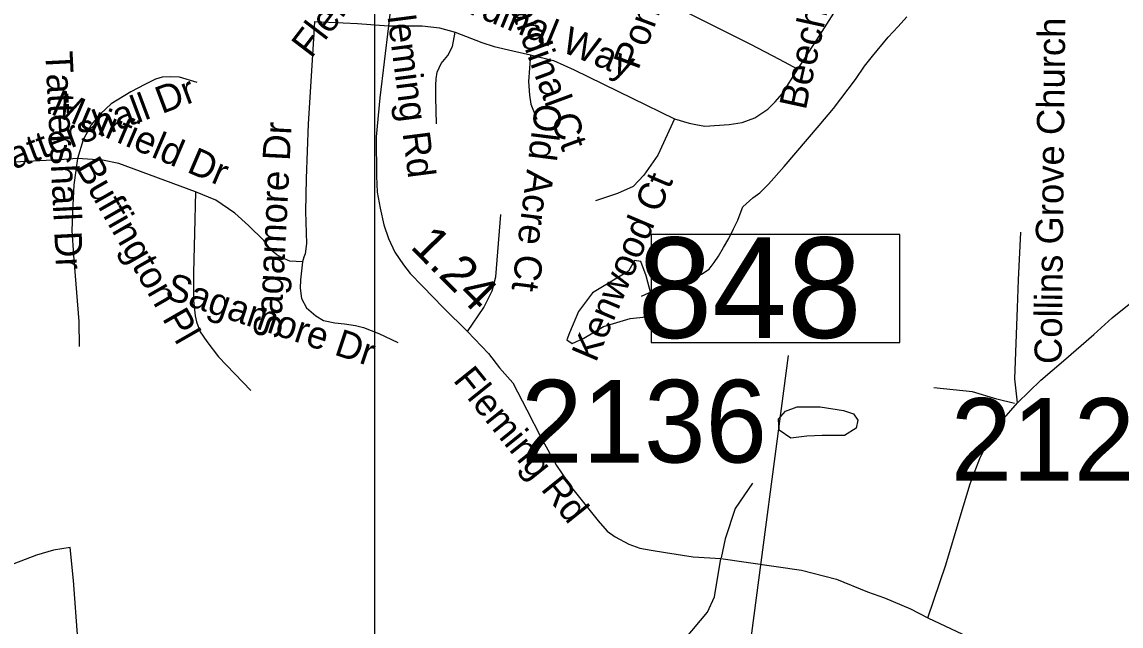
# Model space of a CAD drawing. Extents: x 1662474 to 1856135, y 779280 to 917889.
# Drawn here: x 1729808 to 1733635, y 865802 to 867907 of the extents above; entities that cross this region are included whole.
import ezdxf

# ---------------------------------------------------------------- set-up
doc = ezdxf.new("R2010")
doc.units = 0
for name, color, linetype in [('Cogo Default Point CELL', 7, 'Continuous'), ('Exist Hydrographic Misc Water Feature', 7, 'Continuous'), ('Exist Hydrographic Pond Under 1500 Sq Ft', 7, 'Continuous'), ('Exist Road Non-System Type 51', 7, 'Continuous'), ('Exist Road Non-System Type 51 Label', 7, 'Continuous'), ('Exist Road Primary Interstate Structure Standard Bridge Number Label', 7, 'Continuous'), ('Exist Road Secondary Structure Standard Bridge Number Label', 7, 'Continuous'), ('Exist Road Secondary Type 51 Attributed', 7, 'Continuous'), ('Map Preparation Inset Cut Line', 7, 'Continuous'), ('Prop DGN Element Guardrail', 7, 'Continuous')]:
    doc.layers.add(name, color=color, linetype=linetype)

msp = doc.modelspace()

# ---------------------------------------------------------------- linework, layer by layer
at = {"layer": 'Exist Hydrographic Misc Water Feature'}
msp.add_lwpolyline([(1731965.2, 866952), (1732003.4, 866969.6), (1732039.5, 866981.3), (1732063.7, 866989.1), (1732093.8, 866994.9), (1732117.8, 867002.7), (1732143.8, 867012.4), (1732174, 867028.1), (1732200.2, 867045.8), (1732218.5, 867069.7), (1732232.6, 867091.5), (1732250.9, 867121.4), (1732269.3, 867153.3), (1732285.7, 867187.1), (1732299.9, 867216.9), (1732308.1, 867238.9), (1732318.3, 867262.9), (1732352.6, 867294.5), (1732376.8, 867312.3), (1732407.1, 867342), (1732461.7, 867403.5), (1732583.3, 867546.5), (1732633.7, 867605.9), (1732710.6, 867707.3), (1732741.2, 867752.9), (1732769.5, 867788.7), (1732824, 867854.2), (1732858.5, 867892), (1732888.8, 867925.6)], dxfattribs=at)
at = {"layer": 'Exist Hydrographic Pond Under 1500 Sq Ft'}
for points in [[(1731996.9, 866960.8), (1731981.3, 867023), (1731962.7, 867072.7), (1731940.9, 867075.8), (1731919.1, 867038.5), (1731794.8, 866964), (1731745, 866898.7), (1731713.9, 866824.1), (1731704.6, 866799.2), (1731723.2, 866786.8), (1731763.7, 866805.5), (1731832.1, 866845.9), (1731925.3, 866873.8), (1731981.3, 866880), (1731996.9, 866904.9), (1731996.9, 866960.8)], [(1732485, 866457.4), (1732444.6, 866485.4), (1732441.5, 866522.7), (1732466.3, 866550.6), (1732506.8, 866566.2), (1732587.6, 866566.2), (1732668.4, 866553.7), (1732702.6, 866541.3), (1732718.2, 866519.5), (1732712, 866491.6), (1732671.5, 866466.7), (1732593.8, 866466.7), (1732541, 866463.6), (1732485, 866457.4)]]:
    msp.add_lwpolyline(points, dxfattribs=at)
at = {"layer": 'Exist Road Non-System Type 51'}
for points in [[(1732509.3, 867743.4), (1732585.7, 867861), (1732650.6, 867963.5), (1732700.8, 868078), (1732744.7, 868214.4), (1732776.1, 868334.7), (1732797, 868436.7), (1732804.9, 868542.8), (1732799.7, 868660.4), (1732818, 869050)], [(1732088.7, 867957.7), (1732345, 867829.6), (1732444.4, 867777.3), (1732509.3, 867743.4)], [(1730826.3, 867909.5), (1730821.2, 867829.8), (1730804.2, 867552.5), (1730797.2, 867362.4), (1730794.6, 867246.9), (1730798.7, 867135.9), (1730794, 867099), (1730789.4, 867087.5), (1730784, 867071.8)], [(1730826.3, 867909.5), (1730975.4, 867901.9), (1731084, 867893.8)], [(1731084, 867893.8), (1731200.8, 867893.8), (1731261.9, 867886.7), (1731315.8, 867872.3), (1731409.2, 867836.4), (1731451.8, 867821.7), (1731516.6, 867807.1), (1731578.1, 867793.3)], [(1731250.8, 867552.2), (1731248.4, 867644.3), (1731248.4, 867687.3), (1731249.6, 867709.4), (1731253.3, 867732.7), (1731266.8, 867762.2), (1731290.2, 867790.4), (1731306.2, 867822.4), (1731315.8, 867872.3)], [(1731578.1, 867793.3), (1731571, 867700.5), (1731575.2, 867652.5), (1731579.4, 867621.2), (1731600.3, 867568.9)], [(1731578.1, 867793.3), (1731658.8, 867773.7), (1731729.9, 867740.2), (1731932.6, 867642.1), (1732080.1, 867569.3)], [(1732080.1, 867569.3), (1732131.4, 867554.2), (1732153.8, 867549.7), (1732185.5, 867544.8), (1732269.8, 867549.7), (1732315.9, 867556.6), (1732359.2, 867573.4), (1732404.5, 867604), (1732430.5, 867629.3), (1732454.3, 867657.2), (1732509.3, 867743.4)], [(1730417.5, 867696.9), (1730355.8, 867714.7), (1730325.9, 867716.2), (1730295.8, 867714.7), (1730272.2, 867707.5), (1730235.8, 867689.3), (1730186.7, 867663.8), (1730117.6, 867622.1), (1730081.2, 867587.5), (1730048.5, 867549.4), (1730021.2, 867496.7), (1730001.2, 867431.6)], [(1732080.1, 867569.3), (1732021.9, 867443.8), (1731972.9, 867373.4), (1731936.1, 867333.6), (1731880.9, 867309.1), (1731804.4, 867284.6)], [(1730001.2, 867431.6), (1729936.9, 867427.3), (1729802.3, 867420), (1729529.6, 867403.7)], [(1730001.2, 867431.6), (1729987.7, 867340.2), (1729984.9, 867268.8), (1729981.6, 867180.2), (1729987.1, 867094.8), (1730005.2, 866864), (1730007.1, 866776.8)], [(1730412.1, 867315), (1730144.9, 867414.2), (1730087.8, 867425.4), (1730001.2, 867431.6)], [(1730412.1, 867315), (1730407.8, 867171.8), (1730404.9, 867032.9), (1730404.9, 866936.9), (1730410.6, 866883.7), (1730415.5, 866862.5), (1730427.8, 866827.8), (1730450.8, 866793.4), (1730492.3, 866740.4), (1730604.1, 866623)], [(1730784, 867071.8), (1730740.3, 867074.3), (1730711.6, 867086.2), (1730694.9, 867095.8), (1730675.8, 867112.5), (1730649.5, 867145.9), (1730596.9, 867198.5), (1730549.1, 867241.5), (1730483.1, 867286.1), (1730412.1, 867315)], [(1731359.3, 866828.8), (1731415.3, 866912.7), (1731444.5, 866970.9), (1731457.4, 867019.5), (1731462.3, 867077.7), (1731475.2, 867236.2)], [(1733274.7, 866911.6), (1733277.2, 867008.9), (1733285.6, 867174.4)], [(1730784, 867071.8), (1730777.9, 867008.3), (1730776.8, 866979.7), (1730781.2, 866943.5), (1730798.8, 866911.7), (1730830.6, 866883.2), (1730857, 866866.8), (1730896.5, 866859.1), (1730930.4, 866855.2), (1730968.8, 866849.7), (1730996.4, 866842.6), (1731050.1, 866821.8), (1731116, 866790)], [(1733273.9, 866580.5), (1733265.1, 866664.3), (1733274.7, 866911.6)], [(1733263.4, 866577.4), (1733202.5, 866592.7), (1733117.1, 866618.1), (1732983.1, 866632.2)], [(1732351.6, 866300.5), (1732291.2, 866211.5), (1732256.6, 866106.6), (1732242.9, 866040.2)], [(1729975, 866076.4), (1729917.9, 866066.6), (1729858.3, 866049.5), (1729779.4, 866018.6), (1729704.9, 865981.9), (1729582.4, 865928.1), (1729514.9, 865915.5)], [(1729806, 865291.1), (1729885.3, 865339.6), (1729934, 865378.6), (1729969.1, 865427.3), (1729990.6, 865466.3), (1730006.2, 865522.8), (1730010.1, 865565.7), (1730002.3, 865756.8), (1729986.7, 865961.4), (1729975, 866076.4)], [(1729922.8, 864488.7), (1730000.3, 864587.3), (1730125.9, 864689.4), (1730207.9, 864744.9), (1730319.5, 864816.5), (1730402.7, 864859.8), (1730423.7, 864870.4), (1730770.4, 865022.6), (1731099.3, 865174.2), (1731377.1, 865317.4), (1731779.7, 865525.1), (1731879.2, 865575.3), (1731997.1, 865643.9), (1732115.8, 865756.5), (1732194.7, 865850.3), (1732219.4, 865904.2), (1732241.5, 866037.5)]]:
    msp.add_lwpolyline(points, dxfattribs=at)
at = {"layer": 'Exist Road Primary Interstate Structure Standard Bridge Number Label'}
msp.add_lwpolyline([(1732864.7, 867166.6), (1731998.2, 867166.6), (1731998.2, 866790.9), (1732864.7, 866790.9)], close=True, dxfattribs=at)
at = {"layer": 'Exist Road Secondary Structure Standard Bridge Number Label'}
msp.add_line((1732048.9, 863497.3), (1732477, 866744.7), dxfattribs=at)
at = {"layer": 'Exist Road Secondary Type 51 Attributed'}
for points in [[(1731280.2, 868301.4), (1731221.9, 868241.7), (1731185.5, 868193.6), (1731163.3, 868161.1), (1731136, 868106.5), (1731111.3, 868050.6), (1731094.4, 867986.8), (1731084, 867893.8)], [(1733273.9, 866580.5), (1733355.4, 866659.2), (1733434.1, 866726.1), (1733539.7, 866818.3), (1733604.4, 866876.2), (1733675.2, 866933), (1733732.5, 866983.6), (1733810.1, 867047.1), (1733927.6, 867155), (1734040.6, 867255.6), (1734241.8, 867431.6), (1734305.3, 867490), (1734384, 867556.9), (1734459.1, 867618.2), (1734544, 867676.1), (1734655.8, 867740.2), (1734722.4, 867774.5), (1734770.8, 867800.9), (1734838.8, 867831.8), (1734880.4, 867856.5), (1734945, 867885.8), (1735062.2, 867940.8)], [(1731084, 867893.8), (1731053.5, 867642.5), (1731041.5, 867507.6), (1731042.3, 867369.9), (1731044.6, 867313.9), (1731054.8, 867258.1), (1731067.7, 867201), (1731083.8, 867152.8), (1731105.9, 867105.1), (1731135.6, 867060.9), (1731159.9, 867031.4), (1731202.2, 866986.3), (1731276, 866911.6), (1731359.3, 866828.8)], [(1731359.3, 866828.8), (1731431.9, 866751.8), (1731470.8, 866702.5), (1731516.6, 866650.4), (1731566.1, 866556.1), (1731615.6, 866457.9), (1731669, 866361.5), (1731720.7, 866285.2), (1731814, 866168.7), (1731845.8, 866132.6), (1731873.1, 866112.8), (1731920.8, 866088.1), (1731959.6, 866074.1), (1731998.4, 866066.7), (1732048.2, 866058.9), (1732144.3, 866043.7), (1732241.5, 866037.5)], [(1732961.9, 865831.2), (1733024.8, 866015.6), (1733075.1, 866183.1), (1733109.7, 866298.3), (1733123.2, 866334.9), (1733143.4, 866386), (1733162, 866424.8), (1733200.5, 866482.7), (1733226.4, 866526), (1733250.8, 866553), (1733273.9, 866580.5)], [(1732241.5, 866037.5), (1732521.5, 865997.6), (1732643.4, 865965.6), (1732751.6, 865921.2), (1732811.6, 865900.8), (1732902, 865862.7), (1732961.9, 865831.2)], [(1732961.9, 865831.2), (1733322, 865661.8), (1733500, 865571.6)]]:
    msp.add_lwpolyline(points, dxfattribs=at)
at = {"layer": 'Map Preparation Inset Cut Line'}
for points in [[(1731035.7, 826588.1), (1668486.3, 826588.1), (1668486.3, 870408.9), (1731035.7, 870408.9)], [(1731035.7, 826588.1), (1793585.1, 826588.1), (1793585.1, 870408.9), (1731035.7, 870408.9)]]:
    msp.add_lwpolyline(points, close=True, dxfattribs=at)

# ---------------------------------------------------------------- texts
at = {"layer": 'Cogo Default Point CELL'}
for s, p in [('2136', (1731545.2, 866372.2)), ('2124', (1733041.3, 866308.5))]:
    msp.add_text(s, height=288, dxfattribs=at).set_placement(p)
at = {"layer": 'Exist Road Non-System Type 51 Label'}
for s, rotation, p in [('Pondfield Ct', 69.4606, (1731953.4, 867737)), ('Beechmont Dr', 77.6337, (1732536.5, 867597.9)), ('Fleming Rd', 52.6109, (1730814.8, 867777.2)), ('Collins Grove Church Rd', 89.3909, (1733428, 866715)), ('Cardinal Way', 337.682, (1731211, 867998.9)), ('Cardinal Ct', 290.1467, (1731472, 868048.8)), ('Fleming Rd', 277.3391, (1731070.3, 868003.5)), ('Tattershall Dr', 272.8611, (1729888.6, 867803.7)), ('Tattershall Dr', 20.5671, (1729706.3, 867365.4)), ('Muirfield Dr', 336.9175, (1729903.8, 867587.8)), ('Old Acre Ct', 262.7799, (1731595.4, 867626.7)), ('Sagamore Dr', 87.0975, (1730708.5, 866801.5)), ('Buffington Pl', 299.849, (1729991.8, 867401.6)), ('Kenwood Ct', 67.0234, (1731805.9, 866718)), ('Sagamore Dr', 341.555, (1730301.4, 866945.8)), ('Fleming Rd', 308.8584, (1731306.1, 866658.6))]:
    msp.add_text(s, height=95, rotation=rotation, dxfattribs=at).set_placement(p)
at = {"layer": 'Exist Road Primary Interstate Structure Standard Bridge Number Label'}
msp.add_text('848', height=350, dxfattribs=at).set_placement((1731950.9, 866806.5))
at = {"layer": 'Prop DGN Element Guardrail'}
msp.add_text('1.24', height=125, rotation=314.6698, dxfattribs=at).set_placement((1731156.3, 867121.6))

doc.saveas('drawing.dxf')
